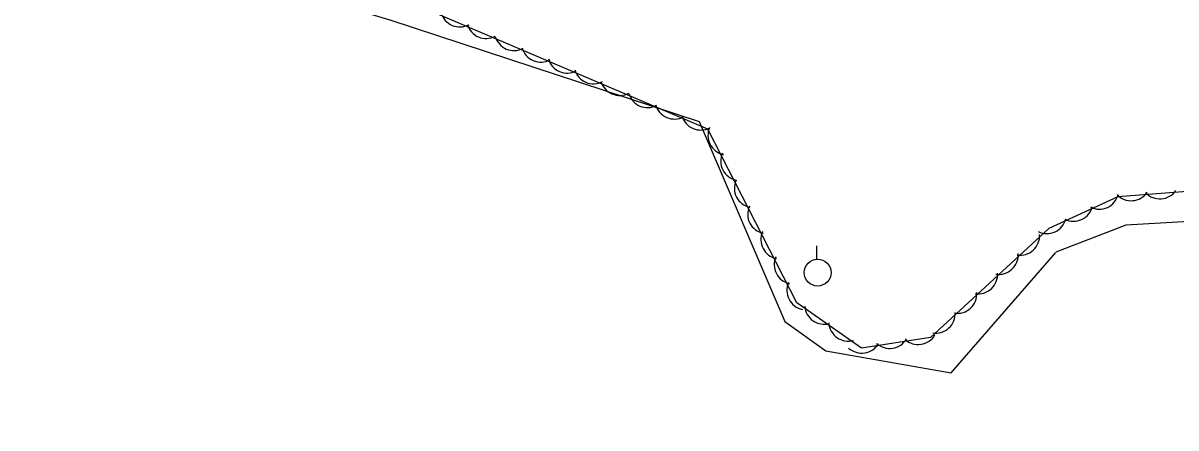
# Model space of a CAD drawing. Extents: x 1441650 to 1491889, y 345904 to 358319.
# Drawn here: x 1453569.9 to 1453784.4, y 352406.2 to 352481.5 of the extents above; entities that cross this region are included whole.
import ezdxf

# ---------------------------------------------------------------- set-up
doc = ezdxf.new("R2010")
doc.units = 0
for name, color, linetype in [('S_MISC_BOUNDARY', 7, 'Continuous'), ('S_TREE', 7, 'Continuous'), ('S_UTILITY_POLE', 7, 'Continuous')]:
    doc.layers.add(name, color=color, linetype=linetype)

msp = doc.modelspace()

# ---------------------------------------------------------------- linework, layer by layer
at = {"layer": 'S_MISC_BOUNDARY'}
for points in [[(1453188.37, 352511.93), (1453190.09, 352549.27), (1453176.28, 352570.96), (1453183.28, 352608.01), (1453234.99, 352601.47), (1453284.18, 352590.02), (1453346.21, 352567.81), (1453409.93, 352542.49), (1453432.01, 352535.48), (1453491.96, 352521.23), (1453562.95, 352504.43), (1453638.13, 352482.04), (1453695.72, 352463.16), (1453711.62, 352425.97), (1453719.26, 352420.51), (1453742.6, 352416.39), (1453762.02, 352438.77)], [(1454686.77, 352224.39), (1454629.36, 352232.66), (1454608.53, 352232.27), (1454586.68, 352227.2), (1454566.38, 352214.24), (1454512.68, 352151.16), (1454476.34, 352101.87), (1454455.06, 352090.76), (1454436.36, 352088.31), (1454415.71, 352093.38), (1454400.49, 352103.06), (1454359.73, 352141.03), (1454293.57, 352211.64), (1454232.27, 352285.07), (1454203.97, 352317.31), (1454175.42, 352370.8), (1454024.8, 352406.68), (1453982.48, 352410.96), (1453913.66, 352425.74), (1453821.25, 352446.56), (1453775.06, 352443.89), (1453762.03, 352438.86)]]:
    msp.add_lwpolyline(points, dxfattribs=at)
at = {"layer": 'S_TREE'}
msp.add_lwpolyline([(1453864.52, 352442.99), (1453829.87, 352450.33), (1453811.39, 352452.03), (1453773.56, 352449.14), (1453760.77, 352443.25), (1453738.72, 352422.97), (1453725.9, 352421.01), (1453713.85, 352429.45), (1453697.3, 352461.75), (1453639.22, 352486.52)], dxfattribs=at)
for centre, major_axis, ratio, start_param, end_param in [((1453651.18, 352484.39), (3.58, 0.66), 0.999988, 3.240748, 5.013949), ((1453656.06, 352482.23), (3.58, 0.66), 0.999988, 3.240748, 5.013949), ((1453661.24, 352479.99), (3.58, 0.66), 0.999988, 3.240748, 5.013949), ((1453666.25, 352477.85), (3.58, 0.66), 0.999988, 3.240748, 5.013949), ((1453671.14, 352475.8), (3.58, 0.66), 0.999988, 3.240748, 5.013949), ((1453676.03, 352473.8), (3.58, 0.66), 0.999988, 3.240748, 5.013949), ((1453680.9, 352471.64), (3.58, 0.66), 0.999988, 3.240748, 5.013949), ((1453686.09, 352469.39), (3.58, 0.66), 0.999988, 3.240748, 5.013949), ((1453691.09, 352467.26), (3.58, 0.66), 0.999988, 3.240748, 5.013949), ((1453695.98, 352465.21), (3.58, 0.66), 0.999988, 3.240748, 5.013949), ((1453700.97, 352460.58), (1.66, -3.24), 0.999996, 3.825788, 5.598989), ((1453703.34, 352455.8), (1.66, -3.24), 0.999996, 3.825788, 5.598989), ((1453705.88, 352450.76), (1.66, -3.24), 0.999996, 3.825789, 5.598989), ((1453770.13, 352450.49), (3.31, 1.52), 0.999995, 3.825788, 5.598989), ((1453776.08, 352452.07), (2.18, -2.92), 0.999974, 4.830406, 6.603607), ((1453781.4, 352452.41), (2.18, -2.92), 0.999974, 4.830406, 6.603607), ((1453708.36, 352445.92), (1.66, -3.24), 0.999996, 3.825789, 5.598989), ((1453765.33, 352448.24), (3.31, 1.52), 0.999995, 3.825789, 5.598989), ((1453760.39, 352445.96), (3.31, 1.52), 0.999995, 3.825789, 5.598989), ((1453710.81, 352441.21), (1.66, -3.24), 0.999996, 3.825788, 5.598989), ((1453755.39, 352441.92), (2.68, 2.47), 0.999998, 3.825788, 5.598989), ((1453751.42, 352438.36), (2.68, 2.47), 0.999998, 3.825788, 5.598989), ((1453713.29, 352436.55), (1.66, -3.24), 0.999996, 3.825788, 5.598989), ((1453747.58, 352434.73), (2.68, 2.47), 0.999998, 3.825788, 5.598989), ((1453715.65, 352431.76), (1.66, -3.24), 0.999996, 3.825788, 5.598989), ((1453743.7, 352431.11), (2.68, 2.47), 0.999998, 3.825789, 5.598989), ((1453718.97, 352429.08), (2.98, -2.09), 0.999993, 3.825789, 5.598989), ((1453739.69, 352427.43), (2.68, 2.47), 0.999998, 3.825789, 5.598989), ((1453723.42, 352425.95), (2.98, -2.09), 0.999993, 3.825789, 5.598989), ((1453736.43, 352425.31), (3.6, 0.55), 0.999993, 3.825788, 5.598989), ((1453725.94, 352423.71), (3.6, 0.55), 0.999993, 3.825788, 5.598989), ((1453731.15, 352424.58), (3.6, 0.55), 0.999993, 3.825788, 5.598989)]:
    msp.add_ellipse(centre, major_axis=major_axis, ratio=ratio, start_param=start_param, end_param=end_param, dxfattribs=at)
at = {"layer": 'S_UTILITY_POLE'}
msp.add_line((1453717.58, 352437.57), (1453717.58, 352440.05), dxfattribs=at)
msp.add_circle((1453717.73, 352435.05), 2.5, dxfattribs=at)

doc.saveas('drawing.dxf')
